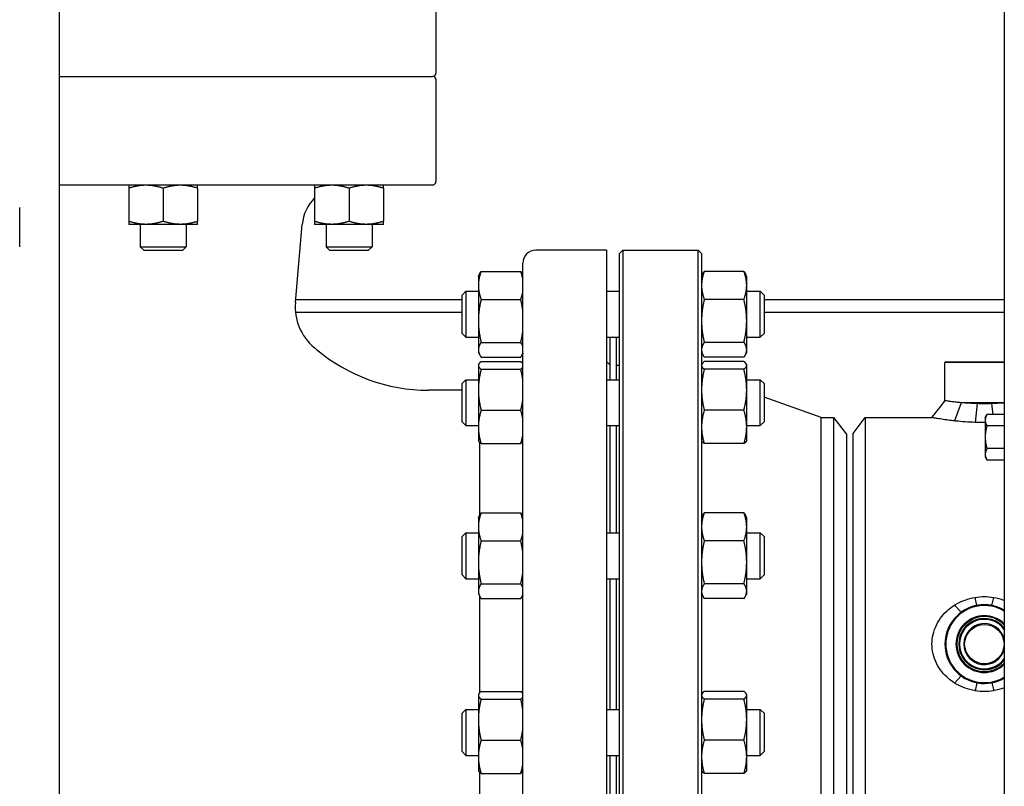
# Model space of a CAD drawing. Header units: inches. Extents: x 18 to 846, y -44 to 561.
# Tile 548 of 637: x 695 to 714, y 266 to 280. Entities that reach past the tile are written whole.
import ezdxf

# ---------------------------------------------------------------- set-up
doc = ezdxf.new("R2010")
doc.units = ezdxf.units.IN
doc.header["$LTSCALE"] = 24
doc.header["$MEASUREMENT"] = 0
doc.layers.add('Visible (ANSI)', color=7, linetype='Continuous', lineweight=30)

msp = doc.modelspace()

# ---------------------------------------------------------------- linework, layer by layer
at = {"layer": 'Visible (ANSI)'}
for p, q in [((713.86118, 294.4565), (713.86118, 260.36183)), ((695.86118, 292.9565), (695.86118, 257.2065)), ((703.03818, 281.3315), (703.03818, 279.39)), ((695.86118, 279.327), (702.97518, 279.327)), ((695.86118, 279.327), (702.97518, 279.327)), ((703.03818, 279.264), (703.03818, 277.3225)), ((695.86118, 277.2595), (702.97518, 277.2595)), ((697.18825, 277.20091), (697.18825, 276.56809)), ((697.84425, 277.20091), (697.84425, 276.56809)), ((698.50025, 277.20091), (698.50025, 276.56809)), ((700.72669, 277.20091), (700.72669, 276.56809)), ((701.38269, 277.20091), (701.38269, 276.56809)), ((702.03869, 277.20091), (702.03869, 276.56809)), ((695.11118, 276.0815), (695.11118, 276.8315)), ((697.51625, 276.5095), (697.18825, 276.5095)), ((697.40675, 276.5095), (697.40675, 276.08115)), ((698.17225, 276.5095), (697.51625, 276.5095)), ((698.50025, 276.5095), (698.17225, 276.5095)), ((698.28175, 276.5095), (698.28175, 276.08115)), ((700.36142, 275.02187), (700.49114, 276.50458)), ((701.05469, 276.5095), (700.72669, 276.5095)), ((700.94519, 276.5095), (700.94519, 276.08115)), ((701.71069, 276.5095), (701.05469, 276.5095)), ((702.03869, 276.5095), (701.71069, 276.5095)), ((701.82019, 276.5095), (701.82019, 276.08115)), ((697.40675, 276.08115), (698.28175, 276.08115)), ((697.4729, 276.015), (697.40675, 276.08115)), ((697.4729, 276.015), (698.2156, 276.015)), ((698.2156, 276.015), (698.28175, 276.08115)), ((700.94519, 276.08115), (701.82019, 276.08115)), ((701.01134, 276.015), (700.94519, 276.08115)), ((701.01134, 276.015), (701.75404, 276.015)), ((701.75404, 276.015), (701.82019, 276.08115)), ((706.28318, 276.019), (704.94218, 276.019)), ((706.28318, 276.019), (706.28318, 261.019)), ((706.53618, 275.9565), (706.59868, 276.019)), ((706.59868, 276.019), (708.03368, 276.019)), ((706.59868, 276.019), (706.59868, 261.019)), ((708.03368, 261.019), (708.03368, 276.019)), ((708.09618, 275.9565), (708.03368, 276.019)), ((706.53618, 261.0815), (706.53618, 275.9565)), ((708.09618, 275.9565), (708.09618, 261.0815)), ((704.69218, 261.269), (704.69218, 275.769)), ((703.84618, 275.51652), (703.86754, 275.56231)), ((703.84618, 275.51652), (703.84618, 275.34771)), ((703.89805, 275.61495), (704.65332, 275.61495)), ((704.69218, 275.5444), (704.68383, 275.56231)), ((708.09618, 275.51652), (708.11754, 275.56231)), ((708.90332, 275.61495), (708.14805, 275.61495)), ((708.95518, 275.51652), (708.93383, 275.56231)), ((708.95518, 275.34771), (708.95518, 275.51652)), ((703.84618, 275.34771), (703.84618, 274.67176)), ((708.95518, 274.67176), (708.95518, 275.34771)), ((700.36663, 275.0815), (703.53618, 275.0815)), ((703.53618, 275.1621), (703.6091, 275.23502)), ((703.53618, 274.43294), (703.53618, 275.1621)), ((703.6091, 275.23502), (703.6091, 274.36002)), ((703.6091, 275.23502), (703.84618, 275.23502)), ((703.89805, 275.08047), (704.65332, 275.08047)), ((706.28318, 275.23502), (706.53618, 275.23502)), ((708.90332, 275.08047), (708.14805, 275.08047)), ((708.95518, 275.23502), (709.21327, 275.23502)), ((709.21327, 274.36002), (709.21327, 275.23502)), ((709.28618, 275.1621), (709.21327, 275.23502)), ((709.28618, 275.1621), (709.28618, 274.43294)), ((709.28618, 275.0815), (713.86118, 275.0815)), ((703.53618, 274.8315), (700.36295, 274.8315)), ((713.86118, 274.8315), (709.28618, 274.8315)), ((703.84618, 274.67176), (703.84618, 274.12157)), ((708.95518, 274.12157), (708.95518, 274.67176)), ((703.53618, 274.43294), (703.6091, 274.36002)), ((703.6091, 274.36002), (703.84618, 274.36002)), ((706.28318, 274.36002), (706.53618, 274.36002)), ((706.35118, 274.36002), (706.35118, 273.5527)), ((706.47118, 274.36002), (706.47118, 273.5527)), ((708.95518, 274.36002), (709.21327, 274.36002)), ((709.28618, 274.43294), (709.21327, 274.36002)), ((703.89805, 274.26304), (704.65332, 274.26304)), ((708.90332, 274.26304), (708.14805, 274.26304)), ((703.84618, 274.12157), (703.84618, 274.07852)), ((703.84618, 274.07852), (703.86754, 274.03273)), ((703.89805, 273.98009), (704.65332, 273.98009)), ((704.69218, 274.05064), (704.68383, 274.03273)), ((708.09618, 274.07852), (708.11754, 274.03273)), ((708.90332, 273.98009), (708.14805, 273.98009)), ((708.95518, 274.07852), (708.93383, 274.03273)), ((708.95518, 274.07852), (708.95518, 274.12157)), ((703.84618, 273.8342), (703.85143, 273.84545)), ((703.84618, 273.8342), (703.84618, 273.82311)), ((703.84618, 273.82311), (703.84618, 273.36024)), ((703.89805, 273.89572), (704.65332, 273.89572)), ((703.89805, 273.7505), (704.65332, 273.7505)), ((706.34618, 273.834), (706.28318, 273.897)), ((706.34618, 273.834), (706.34618, 273.5527)), ((706.47618, 273.5527), (706.47618, 273.829)), ((706.47618, 273.829), (706.53618, 273.829)), ((708.09618, 273.8342), (708.10143, 273.84545)), ((708.90332, 273.89572), (708.14805, 273.89572)), ((708.90332, 273.7505), (708.14805, 273.7505)), ((708.95518, 273.8342), (708.94994, 273.84545)), ((708.95518, 273.82311), (708.95518, 273.8342)), ((708.95518, 273.36024), (708.95518, 273.82311)), ((712.74681, 273.894), (712.73118, 273.87838)), ((713.86118, 273.87838), (712.73118, 273.87838)), ((712.73118, 273.15275), (712.73118, 273.87838)), ((712.74681, 273.894), (713.86118, 273.894)), ((706.35118, 273.709), (706.34618, 273.709)), ((706.47618, 273.709), (706.47118, 273.709)), ((703.53618, 273.47978), (703.6091, 273.5527)), ((703.53618, 272.75061), (703.53618, 273.47978)), ((703.6091, 273.5527), (703.6091, 272.6777)), ((703.6091, 273.5527), (703.84618, 273.5527)), ((706.28318, 273.5527), (706.53618, 273.5527)), ((708.95518, 273.5527), (709.21327, 273.5527)), ((709.21327, 272.6777), (709.21327, 273.5527)), ((709.28618, 273.47978), (709.21327, 273.5527)), ((709.28618, 273.47978), (709.28618, 272.75061)), ((703.53618, 273.35082), (702.89367, 273.35082)), ((703.84618, 273.36024), (703.84618, 272.65232)), ((708.95518, 272.65232), (708.95518, 273.36024)), ((710.37618, 272.834), (709.28618, 273.22124)), ((713.04136, 273.11275), (712.91394, 272.7674)), ((713.86118, 273.11275), (713.04136, 273.11275)), ((713.34485, 273.09634), (713.3035, 272.73924)), ((713.61752, 273.09634), (713.64147, 272.88951)), ((703.89805, 272.96998), (704.65332, 272.96998)), ((708.90332, 272.96998), (708.14805, 272.96998)), ((710.37618, 264.204), (710.37618, 272.834)), ((710.37618, 272.834), (710.6164, 272.834)), ((710.6164, 264.204), (710.6164, 272.834)), ((710.85618, 272.5215), (710.6164, 272.834)), ((710.98118, 272.5295), (711.21292, 272.8315)), ((711.21292, 272.8315), (711.21292, 264.2065)), ((711.21292, 272.8315), (712.48406, 272.8315)), ((713.49718, 272.8315), (713.53067, 272.88951)), ((713.49718, 272.8315), (713.49718, 272.78126)), ((713.86118, 272.88951), (713.53067, 272.88951)), ((713.86118, 272.88951), (713.86118, 272.78126)), ((713.86118, 272.8315), (713.86118, 272.8315)), ((703.53618, 272.75061), (703.6091, 272.6777)), ((703.6091, 272.6777), (703.84618, 272.6777)), ((703.84618, 272.65232), (703.84618, 272.3962)), ((706.28318, 272.6777), (706.53618, 272.6777)), ((706.34618, 272.6777), (706.34618, 270.63883)), ((706.35118, 272.6777), (706.35118, 270.63883)), ((706.47118, 272.6777), (706.47118, 270.63883)), ((706.47618, 270.63883), (706.47618, 272.6777)), ((708.95518, 272.6777), (709.21327, 272.6777)), ((708.95518, 272.3962), (708.95518, 272.65232)), ((709.28618, 272.75061), (709.21327, 272.6777)), ((713.49718, 272.78126), (713.49718, 272.4565)), ((713.86118, 272.67301), (713.53067, 272.67301)), ((713.86118, 272.78126), (713.86118, 272.67301)), ((713.86118, 272.67301), (713.86118, 272.4565)), ((710.85618, 272.5215), (710.85618, 264.5165)), ((710.98118, 264.5085), (710.98118, 272.5295)), ((713.49718, 272.4565), (713.49718, 272.13174)), ((713.86118, 272.4565), (713.86118, 272.24)), ((703.84618, 272.3962), (703.85143, 272.38494)), ((703.86518, 272.36435), (703.86518, 270.96107)), ((703.89805, 272.33467), (704.65332, 272.33467)), ((708.09618, 272.3962), (708.10143, 272.38494)), ((708.90332, 272.33467), (708.14805, 272.33467)), ((708.95518, 272.3962), (708.94994, 272.38494)), ((713.49718, 272.13174), (713.49718, 272.0815)), ((713.49718, 272.0815), (713.53067, 272.02349)), ((713.86118, 272.24), (713.53067, 272.24)), ((713.86118, 272.24), (713.86118, 272.13174)), ((713.86118, 272.13174), (713.86118, 272.02349)), ((713.86118, 272.0815), (713.86118, 272.0815)), ((713.86118, 272.02349), (713.53067, 272.02349)), ((703.84618, 270.92033), (703.86754, 270.96611)), ((703.89805, 271.01876), (704.65332, 271.01876)), ((704.69218, 270.9482), (704.68383, 270.96611)), ((708.09618, 270.92033), (708.11754, 270.96611)), ((708.90332, 271.01876), (708.14805, 271.01876)), ((708.95518, 270.92033), (708.93383, 270.96611)), ((703.84618, 270.92033), (703.84618, 270.75152)), ((703.84618, 270.75152), (703.84618, 270.07556)), ((708.95518, 270.75152), (708.95518, 270.92033)), ((708.95518, 270.07556), (708.95518, 270.75152)), ((703.53618, 270.56591), (703.6091, 270.63883)), ((703.53618, 269.83674), (703.53618, 270.56591)), ((703.6091, 270.63883), (703.6091, 269.76383)), ((703.6091, 270.63883), (703.84618, 270.63883)), ((706.28318, 270.63883), (706.53618, 270.63883)), ((708.95518, 270.63883), (709.21327, 270.63883)), ((709.21327, 269.76383), (709.21327, 270.63883)), ((709.28618, 270.56591), (709.21327, 270.63883)), ((709.28618, 270.56591), (709.28618, 269.83674)), ((703.89805, 270.48428), (704.65332, 270.48428)), ((708.90332, 270.48428), (708.14805, 270.48428)), ((703.84618, 270.07556), (703.84618, 269.52537)), ((708.95518, 269.52537), (708.95518, 270.07556)), ((703.53618, 269.83674), (703.6091, 269.76383)), ((709.28618, 269.83674), (709.21327, 269.76383)), ((703.6091, 269.76383), (703.84618, 269.76383)), ((703.89805, 269.66685), (704.65332, 269.66685)), ((706.28318, 269.76383), (706.53618, 269.76383)), ((706.34618, 269.76383), (706.34618, 267.27418)), ((706.35118, 269.76383), (706.35118, 267.27418)), ((706.47118, 269.76383), (706.47118, 267.27418)), ((706.47618, 267.27418), (706.47618, 269.76383)), ((708.90332, 269.66685), (708.14805, 269.66685)), ((708.95518, 269.76383), (709.21327, 269.76383)), ((703.84618, 269.52537), (703.84618, 269.48233)), ((703.84618, 269.48233), (703.86754, 269.43654)), ((703.86518, 269.44158), (703.86518, 267.58753)), ((704.69218, 269.45445), (704.68383, 269.43654)), ((708.09618, 269.48233), (708.11754, 269.43654)), ((708.95518, 269.48233), (708.93383, 269.43654)), ((708.95518, 269.48233), (708.95518, 269.52537)), ((703.89805, 269.3839), (704.65332, 269.3839)), ((708.90332, 269.3839), (708.14805, 269.3839)), ((713.04136, 269.1265), (712.91423, 269.25997)), ((713.34097, 269.25578), (713.3035, 269.40626)), ((713.6214, 269.25578), (713.65887, 269.40626)), ((713.04136, 267.91151), (712.91394, 267.77821)), ((713.34089, 267.78224), (713.3035, 267.63175)), ((713.62148, 267.78224), (713.65887, 267.63175)), ((703.84618, 267.55568), (703.85143, 267.56694)), ((703.89805, 267.6172), (704.65332, 267.6172)), ((708.09618, 267.55568), (708.10143, 267.56694)), ((708.90332, 267.6172), (708.14805, 267.6172)), ((708.95518, 267.55568), (708.94994, 267.56694)), ((703.84618, 267.55568), (703.84618, 267.54459)), ((703.84618, 267.54459), (703.84618, 267.08172)), ((703.89805, 267.47198), (704.65332, 267.47198)), ((708.90332, 267.47198), (708.14805, 267.47198)), ((708.95518, 267.54459), (708.95518, 267.55568)), ((708.95518, 267.08172), (708.95518, 267.54459)), ((703.53618, 267.20126), (703.6091, 267.27418)), ((703.53618, 266.47209), (703.53618, 267.20126)), ((703.6091, 267.27418), (703.6091, 266.39918)), ((703.6091, 267.27418), (703.84618, 267.27418)), ((706.28318, 267.27418), (706.53618, 267.27418)), ((708.95518, 267.27418), (709.21327, 267.27418)), ((709.21327, 266.39918), (709.21327, 267.27418)), ((709.28618, 267.20126), (709.21327, 267.27418)), ((709.28618, 267.20126), (709.28618, 266.47209)), ((703.84618, 267.08172), (703.84618, 266.37381)), ((708.95518, 266.37381), (708.95518, 267.08172)), ((703.89805, 266.69146), (704.65332, 266.69146)), ((708.90332, 266.69146), (708.14805, 266.69146)), ((703.53618, 266.47209), (703.6091, 266.39918)), ((709.28618, 266.47209), (709.21327, 266.39918)), ((703.6091, 266.39918), (703.84618, 266.39918)), ((703.84618, 266.37381), (703.84618, 266.11768)), ((706.28318, 266.39918), (706.53618, 266.39918)), ((706.34618, 266.39918), (706.34618, 264.36031)), ((706.35118, 266.39918), (706.35118, 264.36031)), ((706.47118, 266.39918), (706.47118, 264.36031)), ((706.47618, 264.36031), (706.47618, 266.39918)), ((708.95518, 266.39918), (709.21327, 266.39918)), ((708.95518, 266.11768), (708.95518, 266.37381)), ((703.84618, 266.11768), (703.85143, 266.10642)), ((703.86518, 266.08583), (703.86518, 264.68255)), ((708.09618, 266.11768), (708.10143, 266.10642)), ((708.95518, 266.11768), (708.94994, 266.10642)), ((703.89805, 266.05615), (704.65332, 266.05615)), ((708.90332, 266.05615), (708.14805, 266.05615))]:
    msp.add_line(p, q, dxfattribs=at)
msp.add_circle((713.48118, 268.519), 0.375, dxfattribs=at)
for centre, radius, start, end in [((702.97518, 279.39), 0.063, 270, 0), ((702.97518, 279.264), 0.063, 0, 90), ((702.97518, 277.3225), 0.063, 270, 0), ((701.31499, 276.4325), 0.827, 135.345874, 175), ((704.94218, 275.769), 0.25, 90, 180), ((701.35761, 274.93471), 1, 175, 230.288703), ((695.34218, 267.692), 8.415, 49.897304, 50.288703), ((702.89367, 276.65882), 3.308, 229.897303, 270), ((704.19218, 273.88134), 0.5, 357.456316, 0), ((708.47118, 273.90874), 0.375, 180, 189.684596), ((713.48118, 268.519), 0.75, 59.557948, 300.442052), ((713.48118, 268.519), 0.73438, 58.838856, 301.161144), ((713.48118, 268.519), 0.54063, 45.340655, 314.659345), ((713.48118, 268.519), 0.52432, 43.551913, 316.448087), ((713.48118, 268.519), 0.48748, 38.78317, 321.21683), ((713.48118, 268.519), 0.47117, 36.244623, 323.755377), ((713.48118, 268.519), 0.39063, 13.394035, 346.605965)]:
    msp.add_arc(centre, radius, start, end, dxfattribs=at)
for points, weights in [([(697.18825, 277.2595), (697.18825, 277.2595), (697.18825, 277.20091)], [1, 1.04314139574, 1.01001874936]), ([(697.18825, 277.20091), (697.36402, 277.2595), (697.51625, 277.2595)], [1.01001874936, 1.04314139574, 1]), ([(697.51625, 277.2595), (697.66847, 277.2595), (697.84425, 277.20091)], [1, 1.04314139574, 1.01001874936]), ([(697.84425, 277.20091), (698.02002, 277.2595), (698.17225, 277.2595)], [1.01001874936, 1.04314139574, 1]), ([(698.17225, 277.2595), (698.32447, 277.2595), (698.50025, 277.20091)], [1, 1.04314139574, 1.01001874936]), ([(698.50025, 277.20091), (698.50025, 277.2595), (698.50025, 277.2595)], [1.01001874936, 1.04314139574, 1]), ([(700.72669, 277.20091), (700.90247, 277.2595), (701.05469, 277.2595)], [1.01001874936, 1.04314139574, 1]), ([(700.72669, 277.25916), (700.72669, 277.25519), (700.72669, 277.20091)], [1.00609998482, 1.04063161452, 1.01001874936]), ([(701.05469, 277.2595), (701.20692, 277.2595), (701.38269, 277.20091)], [1, 1.04314139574, 1.01001874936]), ([(701.38269, 277.20091), (701.55847, 277.2595), (701.71069, 277.2595)], [1.01001874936, 1.04314139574, 1]), ([(701.71069, 277.2595), (701.86292, 277.2595), (702.03869, 277.20091)], [1, 1.04314139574, 1.01001874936]), ([(702.03869, 277.20091), (702.03869, 277.2595), (702.03869, 277.2595)], [1.01001874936, 1.04314139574, 1]), ([(697.18825, 276.56809), (697.18825, 276.5095), (697.18825, 276.5095)], [1.01001874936, 1.04314139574, 1]), ([(697.51625, 276.5095), (697.36402, 276.5095), (697.18825, 276.56809)], [1, 1.04314139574, 1.01001874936]), ([(697.84425, 276.56809), (697.66847, 276.5095), (697.51625, 276.5095)], [1.01001874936, 1.04314139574, 1]), ([(698.17225, 276.5095), (698.02002, 276.5095), (697.84425, 276.56809)], [1, 1.04314139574, 1.01001874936]), ([(698.50025, 276.56809), (698.32447, 276.5095), (698.17225, 276.5095)], [1.01001874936, 1.04314139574, 1]), ([(698.50025, 276.5095), (698.50025, 276.5095), (698.50025, 276.56809)], [1, 1.04314139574, 1.01001874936]), ([(700.72669, 276.56809), (700.72669, 276.5095), (700.72669, 276.5095)], [1.01001874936, 1.04314139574, 1]), ([(701.05469, 276.5095), (700.90247, 276.5095), (700.72669, 276.56809)], [1, 1.04314139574, 1.01001874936]), ([(701.38269, 276.56809), (701.20692, 276.5095), (701.05469, 276.5095)], [1.01001874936, 1.04314139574, 1]), ([(701.71069, 276.5095), (701.55847, 276.5095), (701.38269, 276.56809)], [1, 1.04314139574, 1.01001874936]), ([(702.03869, 276.56809), (701.86292, 276.5095), (701.71069, 276.5095)], [1.01001874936, 1.04314139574, 1]), ([(702.03869, 276.5095), (702.03869, 276.5095), (702.03869, 276.56809)], [1, 1.04314139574, 1.01001874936]), ([(703.89805, 275.61495), (703.84618, 275.47174), (703.84618, 275.34771)], [1, 1.0379548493, 1]), ([(703.86754, 275.56231), (703.87931, 275.58755), (703.89805, 275.61495)], [1.01733426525, 1.01339325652, 1]), ([(704.65332, 275.61495), (704.67206, 275.58755), (704.68383, 275.56231)], [1, 1.01339325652, 1.01733426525]), ([(704.69218, 275.47785), (704.67946, 275.54278), (704.65332, 275.61495)], [1.01897523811, 1.01877372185, 1]), ([(708.14805, 275.61495), (708.09618, 275.47174), (708.09618, 275.34771)], [1, 1.0379548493, 1]), ([(708.11754, 275.56231), (708.12931, 275.58755), (708.14805, 275.61495)], [1.01733426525, 1.01339325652, 1]), ([(708.95518, 275.34771), (708.95518, 275.47174), (708.90332, 275.61495)], [1, 1.0379548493, 1]), ([(708.90332, 275.61495), (708.92206, 275.58755), (708.93383, 275.56231)], [1, 1.01339325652, 1.01733426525]), ([(703.84618, 275.34771), (703.84618, 275.22368), (703.89805, 275.08047)], [1, 1.0379548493, 1]), ([(708.09618, 275.34771), (708.09618, 275.22368), (708.14805, 275.08047)], [1, 1.0379548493, 1]), ([(708.90332, 275.08047), (708.95518, 275.22368), (708.95518, 275.34771)], [1, 1.0379548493, 1]), ([(703.89805, 275.08047), (703.84618, 274.86144), (703.84618, 274.67176)], [1, 1.0379548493, 1]), ([(704.65332, 275.08047), (704.67946, 275.15264), (704.69218, 275.21757)], [1, 1.01877372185, 1.01897523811]), ([(704.69218, 274.87079), (704.67946, 274.97009), (704.65332, 275.08047)], [1.01897523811, 1.01877372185, 1]), ([(708.14805, 275.08047), (708.09618, 274.86144), (708.09618, 274.67176)], [1, 1.0379548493, 1]), ([(708.95518, 274.67176), (708.95518, 274.86144), (708.90332, 275.08047)], [1, 1.0379548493, 1]), ([(703.84618, 274.67176), (703.84618, 274.48207), (703.89805, 274.26304)], [1, 1.0379548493, 1]), ([(708.09618, 274.67176), (708.09618, 274.48207), (708.14805, 274.26304)], [1, 1.0379548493, 1]), ([(708.90332, 274.26304), (708.95518, 274.48207), (708.95518, 274.67176)], [1, 1.0379548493, 1]), ([(704.65332, 274.26304), (704.67946, 274.37342), (704.69218, 274.47272)], [1, 1.01877372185, 1.01897523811]), ([(703.89805, 274.26304), (703.84618, 274.18722), (703.84618, 274.12157)], [1, 1.0379548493, 1]), ([(704.69218, 274.19046), (704.67946, 274.22483), (704.65332, 274.26304)], [1.01897523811, 1.01877372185, 1]), ([(708.14805, 274.26304), (708.09618, 274.18722), (708.09618, 274.12157)], [1, 1.0379548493, 1]), ([(708.95518, 274.12157), (708.95518, 274.18722), (708.90332, 274.26304)], [1, 1.0379548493, 1]), ([(703.84618, 274.12157), (703.84618, 274.05591), (703.89805, 273.98009)], [1, 1.0379548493, 1]), ([(704.65332, 273.98009), (704.67946, 274.0183), (704.69218, 274.05267)], [1, 1.01877372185, 1.01897523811]), ([(708.09618, 274.12157), (708.09618, 274.05591), (708.14805, 273.98009)], [1, 1.0379548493, 1]), ([(708.90332, 273.98009), (708.95518, 274.05591), (708.95518, 274.12157)], [1, 1.0379548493, 1]), ([(703.89805, 273.89572), (703.84618, 273.85681), (703.84618, 273.82311)], [1, 1.0379548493, 1]), ([(703.84618, 273.82311), (703.84618, 273.78941), (703.89805, 273.7505)], [1, 1.0379548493, 1]), ([(703.89805, 273.7505), (703.84618, 273.54136), (703.84618, 273.36024)], [1, 1.0379548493, 1]), ([(704.69218, 273.85847), (704.67946, 273.87611), (704.65332, 273.89572)], [1.01897523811, 1.01877372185, 1]), ([(704.65332, 273.7505), (704.67946, 273.77011), (704.69218, 273.78775)], [1, 1.01877372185, 1.01897523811]), ([(704.69218, 273.55029), (704.67946, 273.64511), (704.65332, 273.7505)], [1.01897523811, 1.01877372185, 1]), ([(708.14805, 273.89572), (708.09618, 273.85681), (708.09618, 273.82311)], [1, 1.0379548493, 1]), ([(708.09618, 273.82311), (708.09618, 273.78941), (708.14805, 273.7505)], [1, 1.0379548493, 1]), ([(708.14805, 273.7505), (708.09618, 273.54136), (708.09618, 273.36024)], [1, 1.0379548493, 1]), ([(708.95518, 273.82311), (708.95518, 273.85681), (708.90332, 273.89572)], [1, 1.0379548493, 1]), ([(708.90332, 273.7505), (708.95518, 273.78941), (708.95518, 273.82311)], [1, 1.0379548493, 1]), ([(708.95518, 273.36024), (708.95518, 273.54136), (708.90332, 273.7505)], [1, 1.0379548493, 1]), ([(703.84618, 273.36024), (703.84618, 273.17912), (703.89805, 272.96998)], [1, 1.0379548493, 1]), ([(708.09618, 273.36024), (708.09618, 273.17912), (708.14805, 272.96998)], [1, 1.0379548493, 1]), ([(708.90332, 272.96998), (708.95518, 273.17912), (708.95518, 273.36024)], [1, 1.0379548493, 1]), ([(704.65332, 272.96998), (704.67946, 273.07537), (704.69218, 273.17019)], [1, 1.01877372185, 1.01897523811]), ([(703.89805, 272.96998), (703.84618, 272.79975), (703.84618, 272.65232)], [1, 1.0379548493, 1]), ([(704.69218, 272.80702), (704.67946, 272.88419), (704.65332, 272.96998)], [1.01897523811, 1.01877372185, 1]), ([(708.14805, 272.96998), (708.09618, 272.79975), (708.09618, 272.65232)], [1, 1.0379548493, 1]), ([(708.95518, 272.65232), (708.95518, 272.79975), (708.90332, 272.96998)], [1, 1.0379548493, 1]), ([(713.53067, 272.88951), (713.49718, 272.8315), (713.49718, 272.78126)], [1, 1.0379548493, 1]), ([(703.84618, 272.65232), (703.84618, 272.5049), (703.89805, 272.33467)], [1, 1.0379548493, 1]), ([(708.09618, 272.65232), (708.09618, 272.5049), (708.14805, 272.33467)], [1, 1.0379548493, 1]), ([(708.90332, 272.33467), (708.95518, 272.5049), (708.95518, 272.65232)], [1, 1.0379548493, 1]), ([(713.49718, 272.78126), (713.49718, 272.73102), (713.53067, 272.67301)], [1, 1.0379548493, 1]), ([(713.53067, 272.67301), (713.49718, 272.55698), (713.49718, 272.4565)], [1, 1.0379548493, 1]), ([(704.65332, 272.33467), (704.67946, 272.42046), (704.69218, 272.49763)], [1, 1.01877372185, 1.01897523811]), ([(713.49718, 272.4565), (713.49718, 272.35602), (713.53067, 272.24)], [1, 1.0379548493, 1]), ([(703.89805, 272.33467), (703.8624, 272.36141), (703.85143, 272.38494)], [1, 1.02578038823, 1.01653872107]), ([(704.69218, 272.37192), (704.67946, 272.35428), (704.65332, 272.33467)], [1.01897523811, 1.01877372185, 1]), ([(708.14805, 272.33467), (708.1124, 272.36141), (708.10143, 272.38494)], [1, 1.02578038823, 1.01653872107]), ([(708.94994, 272.38494), (708.93897, 272.36141), (708.90332, 272.33467)], [1.01653872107, 1.02578038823, 1]), ([(713.53067, 272.24), (713.49718, 272.18198), (713.49718, 272.13174)], [1, 1.0379548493, 1]), ([(713.49718, 272.13174), (713.49718, 272.0815), (713.53067, 272.02349)], [1, 1.0379548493, 1]), ([(703.89805, 271.01876), (703.84618, 270.87554), (703.84618, 270.75152)], [1, 1.0379548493, 1]), ([(703.86754, 270.96611), (703.87931, 270.99135), (703.89805, 271.01876)], [1.01733426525, 1.01339325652, 1]), ([(704.65332, 271.01876), (704.67206, 270.99135), (704.68383, 270.96611)], [1, 1.01339325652, 1.01733426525]), ([(704.69218, 270.88166), (704.67946, 270.94658), (704.65332, 271.01876)], [1.01897523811, 1.01877372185, 1]), ([(708.14805, 271.01876), (708.09618, 270.87554), (708.09618, 270.75152)], [1, 1.0379548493, 1]), ([(708.11754, 270.96611), (708.12931, 270.99135), (708.14805, 271.01876)], [1.01733426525, 1.01339325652, 1]), ([(708.95518, 270.75152), (708.95518, 270.87554), (708.90332, 271.01876)], [1, 1.0379548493, 1]), ([(708.90332, 271.01876), (708.92206, 270.99135), (708.93383, 270.96611)], [1, 1.01339325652, 1.01733426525]), ([(703.84618, 270.75152), (703.84618, 270.62749), (703.89805, 270.48428)], [1, 1.0379548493, 1]), ([(708.09618, 270.75152), (708.09618, 270.62749), (708.14805, 270.48428)], [1, 1.0379548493, 1]), ([(708.90332, 270.48428), (708.95518, 270.62749), (708.95518, 270.75152)], [1, 1.0379548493, 1]), ([(704.65332, 270.48428), (704.67946, 270.55645), (704.69218, 270.62137)], [1, 1.01877372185, 1.01897523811]), ([(703.89805, 270.48428), (703.84618, 270.26525), (703.84618, 270.07556)], [1, 1.0379548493, 1]), ([(704.69218, 270.2746), (704.67946, 270.3739), (704.65332, 270.48428)], [1.01897523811, 1.01877372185, 1]), ([(708.14805, 270.48428), (708.09618, 270.26525), (708.09618, 270.07556)], [1, 1.0379548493, 1]), ([(708.95518, 270.07556), (708.95518, 270.26525), (708.90332, 270.48428)], [1, 1.0379548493, 1]), ([(703.84618, 270.07556), (703.84618, 269.88588), (703.89805, 269.66685)], [1, 1.0379548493, 1]), ([(708.09618, 270.07556), (708.09618, 269.88588), (708.14805, 269.66685)], [1, 1.0379548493, 1]), ([(708.90332, 269.66685), (708.95518, 269.88588), (708.95518, 270.07556)], [1, 1.0379548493, 1]), ([(704.65332, 269.66685), (704.67946, 269.77723), (704.69218, 269.87652)], [1, 1.01877372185, 1.01897523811]), ([(703.89805, 269.66685), (703.84618, 269.59103), (703.84618, 269.52537)], [1, 1.0379548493, 1]), ([(704.69218, 269.59427), (704.67946, 269.62864), (704.65332, 269.66685)], [1.01897523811, 1.01877372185, 1]), ([(708.14805, 269.66685), (708.09618, 269.59103), (708.09618, 269.52537)], [1, 1.0379548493, 1]), ([(708.95518, 269.52537), (708.95518, 269.59103), (708.90332, 269.66685)], [1, 1.0379548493, 1]), ([(703.84618, 269.52537), (703.84618, 269.45971), (703.89805, 269.3839)], [1, 1.0379548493, 1]), ([(704.65332, 269.3839), (704.67946, 269.4221), (704.69218, 269.45647)], [1, 1.01877372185, 1.01897523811]), ([(708.09618, 269.52537), (708.09618, 269.45971), (708.14805, 269.3839)], [1, 1.0379548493, 1]), ([(708.90332, 269.3839), (708.95518, 269.45971), (708.95518, 269.52537)], [1, 1.0379548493, 1]), ([(703.89805, 267.6172), (703.84618, 267.57829), (703.84618, 267.54459)], [1, 1.0379548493, 1]), ([(704.69218, 267.57995), (704.67946, 267.59759), (704.65332, 267.6172)], [1.01897523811, 1.01877372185, 1]), ([(708.14805, 267.6172), (708.09618, 267.57829), (708.09618, 267.54459)], [1, 1.0379548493, 1]), ([(708.95518, 267.54459), (708.95518, 267.57829), (708.90332, 267.6172)], [1, 1.0379548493, 1]), ([(703.84618, 267.54459), (703.84618, 267.5109), (703.89805, 267.47198)], [1, 1.0379548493, 1]), ([(703.89805, 267.47198), (703.84618, 267.26284), (703.84618, 267.08172)], [1, 1.0379548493, 1]), ([(704.65332, 267.47198), (704.67946, 267.49159), (704.69218, 267.50923)], [1, 1.01877372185, 1.01897523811]), ([(704.69218, 267.27177), (704.67946, 267.36659), (704.65332, 267.47198)], [1.01897523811, 1.01877372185, 1]), ([(708.09618, 267.54459), (708.09618, 267.5109), (708.14805, 267.47198)], [1, 1.0379548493, 1]), ([(708.14805, 267.47198), (708.09618, 267.26284), (708.09618, 267.08172)], [1, 1.0379548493, 1]), ([(708.90332, 267.47198), (708.95518, 267.5109), (708.95518, 267.54459)], [1, 1.0379548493, 1]), ([(708.95518, 267.08172), (708.95518, 267.26284), (708.90332, 267.47198)], [1, 1.0379548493, 1]), ([(703.84618, 267.08172), (703.84618, 266.9006), (703.89805, 266.69146)], [1, 1.0379548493, 1]), ([(708.09618, 267.08172), (708.09618, 266.9006), (708.14805, 266.69146)], [1, 1.0379548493, 1]), ([(708.90332, 266.69146), (708.95518, 266.9006), (708.95518, 267.08172)], [1, 1.0379548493, 1]), ([(704.65332, 266.69146), (704.67946, 266.79685), (704.69218, 266.89167)], [1, 1.01877372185, 1.01897523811]), ([(703.89805, 266.69146), (703.84618, 266.52123), (703.84618, 266.37381)], [1, 1.0379548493, 1]), ([(704.69218, 266.5285), (704.67946, 266.60567), (704.65332, 266.69146)], [1.01897523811, 1.01877372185, 1]), ([(708.14805, 266.69146), (708.09618, 266.52123), (708.09618, 266.37381)], [1, 1.0379548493, 1]), ([(708.95518, 266.37381), (708.95518, 266.52123), (708.90332, 266.69146)], [1, 1.0379548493, 1]), ([(703.84618, 266.37381), (703.84618, 266.22638), (703.89805, 266.05615)], [1, 1.0379548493, 1]), ([(708.09618, 266.37381), (708.09618, 266.22638), (708.14805, 266.05615)], [1, 1.0379548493, 1]), ([(708.90332, 266.05615), (708.95518, 266.22638), (708.95518, 266.37381)], [1, 1.0379548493, 1]), ([(703.89805, 266.05615), (703.8624, 266.0829), (703.85143, 266.10642)], [1, 1.02578038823, 1.01653872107]), ([(704.65332, 266.05615), (704.67946, 266.14194), (704.69218, 266.21911)], [1, 1.01877372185, 1.01897523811]), ([(704.69218, 266.0934), (704.67946, 266.07576), (704.65332, 266.05615)], [1.01897523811, 1.01877372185, 1]), ([(708.14805, 266.05615), (708.1124, 266.0829), (708.10143, 266.10642)], [1, 1.02578038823, 1.01653872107]), ([(708.94994, 266.10642), (708.93897, 266.0829), (708.90332, 266.05615)], [1.01653872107, 1.02578038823, 1])]:
    msp.add_rational_spline(points, weights, degree=2, dxfattribs=at)
msp.add_open_spline([(712.48406, 272.8315), (712.56642, 272.93859), (712.64882, 273.04566), (712.73118, 273.15275)], degree=3, dxfattribs=at)
for points, knots in [([(713.04136, 273.11275), (713.00861, 273.11589), (712.97827, 273.11914), (712.91761, 273.12613), (712.88639, 273.13009), (712.83135, 273.13751), (712.80752, 273.14097), (712.76922, 273.1467), (712.75473, 273.14898), (712.73571, 273.15201), (712.73118, 273.15275), (712.73118, 273.15275)], [1.14151861, 1.14151861, 1.14151861, 1.14151861, 1.43791453, 1.43791453, 1.79738463, 1.79738463, 2.15685474, 2.15685474, 2.51632484, 2.51632484, 2.87579495, 2.87579495, 2.87579495, 2.87579495]), ([(713.34485, 273.09634), (713.34169, 273.09642), (713.33853, 273.09651), (713.2862, 273.09794), (713.23706, 273.09999), (713.14221, 273.10518), (713.09642, 273.10833), (713.04958, 273.11208), (713.04545, 273.11242), (713.04136, 273.11275)], [6.174962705, 6.174962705, 6.174962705, 6.174962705, 6.198184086, 6.198184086, 6.559650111, 6.559650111, 6.921116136, 6.921116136, 6.956288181, 6.956288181, 6.956288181, 6.956288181]), ([(713.61752, 273.09634), (713.57149, 273.09516), (713.52554, 273.09459), (713.4368, 273.09459), (713.39086, 273.09516), (713.34485, 273.09634)], [5.498762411, 5.498762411, 5.498762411, 5.498762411, 5.836718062, 5.836718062, 6.174962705, 6.174962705, 6.174962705, 6.174962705]), ([(713.86118, 273.10816), (713.83095, 273.10601), (713.79952, 273.10402), (713.7207, 273.09979), (713.67243, 273.09781), (713.62195, 273.09646), (713.61974, 273.0964), (713.61752, 273.09634)], [4.884026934, 4.884026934, 4.884026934, 4.884026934, 5.128258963, 5.128258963, 5.482488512, 5.482488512, 5.498762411, 5.498762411, 5.498762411, 5.498762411]), ([(712.91394, 272.7674), (712.87274, 272.77191), (712.83406, 272.77663), (712.75272, 272.78729), (712.70894, 272.79362), (712.63082, 272.80571), (712.59648, 272.81144), (712.54074, 272.82107), (712.5193, 272.82497), (712.49095, 272.83019), (712.48406, 272.8315), (712.48406, 272.8315)], [8.73925705, 8.73925705, 8.73925705, 8.73925705, 9.09596473, 9.09596473, 9.5572129, 9.5572129, 10.01846107, 10.01846107, 10.47970924, 10.47970924, 10.94095741, 10.94095741, 10.94095741, 10.94095741]), ([(713.3035, 272.73924), (713.30213, 272.73929), (713.30076, 272.73934), (713.23803, 272.74156), (713.17664, 272.74487), (713.05793, 272.75326), (713.00054, 272.75836), (712.93575, 272.76505), (712.92476, 272.76622), (712.91394, 272.7674)], [7.7349549, 7.7349549, 7.7349549, 7.7349549, 7.74501533, 7.74501533, 8.1953318, 8.1953318, 8.64564826, 8.64564826, 8.73925705, 8.73925705, 8.73925705, 8.73925705]), ([(713.49718, 272.73553), (713.49183, 272.73551), (713.4865, 272.7355), (713.48118, 272.7355), (713.42419, 272.7355), (713.36531, 272.73669), (713.3057, 272.73915), (713.3046, 272.7392), (713.3035, 272.73924)], [-0.040509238, -0.040509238, -0.040509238, -0.040509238, 0, 0, 0, 0.434289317, 0.434289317, 0.442439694, 0.442439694, 0.442439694, 0.442439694]), ([(712.91394, 267.77821), (712.87274, 267.8041), (712.83406, 267.83255), (712.75272, 267.90178), (712.70894, 267.94652), (712.63082, 268.0454), (712.59648, 268.09953), (712.54074, 268.21378), (712.5193, 268.27403), (712.49095, 268.39637), (712.48406, 268.45847), (712.48406, 268.57953), (712.49095, 268.64163), (712.5193, 268.76397), (712.54074, 268.82422), (712.59648, 268.93848), (712.63082, 268.99261), (712.70894, 269.09148), (712.75272, 269.13623), (712.83414, 269.20553), (712.87291, 269.23403), (712.91423, 269.25997)], [8.73707527, 8.73707527, 8.73707527, 8.73707527, 9.09378295, 9.09378295, 9.55503112, 9.55503112, 10.01627929, 10.01627929, 10.47752746, 10.47752746, 10.93877563, 10.93877563, 11.4000238, 11.4000238, 11.86127197, 11.86127197, 12.32252014, 12.32252014, 12.78376831, 12.78376831, 13.14129772, 13.14129772, 13.14129772, 13.14129772]), ([(712.91423, 269.25997), (712.92495, 269.2667), (712.93585, 269.27326), (713.00054, 269.31054), (713.05793, 269.33703), (713.17664, 269.37935), (713.23803, 269.39521), (713.30076, 269.4058), (713.30213, 269.40603), (713.3035, 269.40626)], [13.14129772, 13.14129772, 13.14129772, 13.14129772, 13.23408478, 13.23408478, 13.68440124, 13.68440124, 14.13471771, 14.13471771, 14.14477814, 14.14477814, 14.14477814, 14.14477814]), ([(713.3035, 269.40626), (713.3046, 269.40648), (713.3057, 269.40669), (713.36531, 269.4184), (713.42419, 269.42387), (713.53818, 269.42387), (713.59706, 269.4184), (713.65667, 269.40669), (713.65777, 269.40648), (713.65887, 269.40626)], [-7.390832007, -7.390832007, -7.390832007, -7.390832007, -7.382681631, -7.382681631, -6.948392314, -6.948392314, -6.514102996, -6.514102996, -6.50595262, -6.50595262, -6.50595262, -6.50595262]), ([(713.65887, 269.40626), (713.66024, 269.40603), (713.66161, 269.4058), (713.72434, 269.39521), (713.78573, 269.37935), (713.85047, 269.35627), (713.85583, 269.35431), (713.86118, 269.3523)], [0.440256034, 0.440256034, 0.440256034, 0.440256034, 0.450316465, 0.450316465, 0.90063293, 0.90063293, 0.941475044, 0.941475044, 0.941475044, 0.941475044]), ([(713.3035, 267.63175), (713.30213, 267.63197), (713.30076, 267.6322), (713.23803, 267.6428), (713.17664, 267.65865), (713.05793, 267.70098), (713.00054, 267.72747), (712.93575, 267.7648), (712.92476, 267.77142), (712.91394, 267.77821)], [7.73277312, 7.73277312, 7.73277312, 7.73277312, 7.74283355, 7.74283355, 8.19315002, 8.19315002, 8.64346648, 8.64346648, 8.73707527, 8.73707527, 8.73707527, 8.73707527]), ([(713.65887, 267.63175), (713.65777, 267.63153), (713.65667, 267.63131), (713.59706, 267.6196), (713.53818, 267.61413), (713.48118, 267.61413), (713.42419, 267.61413), (713.36531, 267.6196), (713.3057, 267.63131), (713.3046, 267.63153), (713.3035, 267.63175)], [-0.442439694, -0.442439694, -0.442439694, -0.442439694, -0.434289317, -0.434289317, 0, 0, 0, 0.434289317, 0.434289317, 0.442439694, 0.442439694, 0.442439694, 0.442439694]), ([(713.86118, 267.6857), (713.85583, 267.6837), (713.85047, 267.68173), (713.78573, 267.65865), (713.72434, 267.6428), (713.66161, 267.6322), (713.66024, 267.63197), (713.65887, 267.63175)], [6.351042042, 6.351042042, 6.351042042, 6.351042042, 6.391884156, 6.391884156, 6.842200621, 6.842200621, 6.852261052, 6.852261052, 6.852261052, 6.852261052])]:
    msp.add_open_spline(points, degree=3, knots=knots, dxfattribs=at)

doc.saveas('drawing.dxf')
